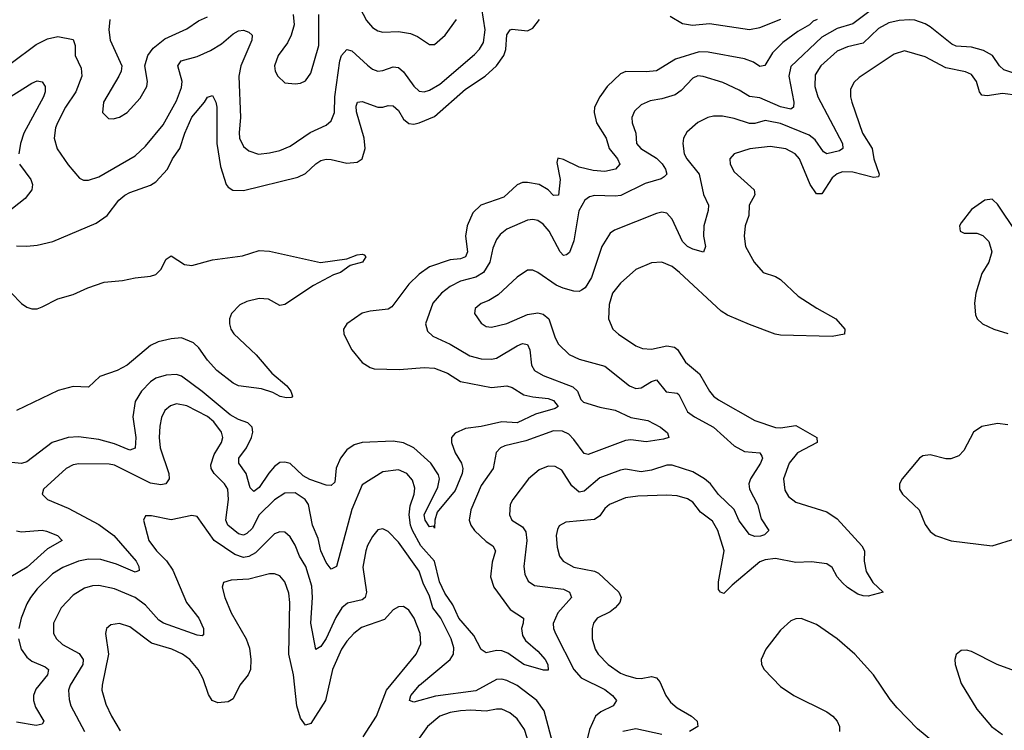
# Model space of a CAD drawing. Header units: inches. Extents: x 1843162 to 1959474, y 907081 to 1016326.
# Tile 419 of 656: x 1920243 to 1924057, y 945315 to 948069. Entities that reach past the tile are written whole.
import ezdxf

# ---------------------------------------------------------------- set-up
doc = ezdxf.new("R2010")
doc.units = ezdxf.units.IN
doc.header["$MEASUREMENT"] = 0
doc.layers.add('B9924', color=7, linetype='Continuous')

msp = doc.modelspace()

# ---------------------------------------------------------------- linework, layer by layer
at = {"layer": 'B9924', "color": 5}
for points, elevation in [([(1921510, 948211.8), (1921586.9, 948066.9), (1921610, 948039.7), (1921630, 948026.4), (1921650, 948021.5), (1921710, 948023), (1921756.1, 948016.1), (1921783.8, 948003.8), (1921830, 947972.9), (1921850, 947973.1), (1921891.2, 948008.8), (1921935, 948070)], 560), ([(1920210, 947901.3), (1920306.2, 947973.8), (1920350, 947995.1), (1920390, 948003.9), (1920450, 947992.2), (1920458.2, 947970), (1920458, 947930), (1920481.4, 947881.4), (1920483.8, 947850), (1920460.6, 947790), (1920420.9, 947730), (1920388.9, 947670), (1920381.5, 947650), (1920376.3, 947610), (1920388.4, 947568.4), (1920430, 947506.3), (1920474.8, 947454.8), (1920490, 947447.2), (1920510, 947447.9), (1920550, 947460.6), (1920690, 947541.6), (1920730, 947579.7), (1920798.7, 947661.3), (1920850, 947755.2), (1920870, 947806.4), (1920872.3, 947830), (1920855, 947890), (1920868, 947910), (1920930, 947926.7), (1920981.8, 947950), (1921024.7, 947975.3), (1921070, 948014.8), (1921090, 948026.4), (1921110, 948029.4), (1921130, 948021.6), (1921143.6, 948010), (1921141.7, 947990), (1921099.8, 947890), (1921091.7, 947850), (1921098.8, 947690), (1921092.4, 947632.4), (1921094.3, 947610), (1921110, 947577.4), (1921130, 947560.9), (1921168.4, 947548.4), (1921210, 947553), (1921250, 947562.3), (1921290, 947579.3), (1921367.9, 947632.1), (1921430, 947660.2), (1921450, 947677.7), (1921461.8, 947710), (1921464, 947770), (1921482.8, 947910), (1921490, 947930.3), (1921510, 947954.3), (1921530, 947949.1), (1921590, 947892.7), (1921610, 947877.7), (1921630, 947870.2), (1921650, 947872.3), (1921690, 947886.3), (1921710, 947883.9), (1921730, 947867.8), (1921770, 947811.2), (1921790, 947791.8), (1921810, 947789.4), (1921830, 947795.6), (1921870, 947819.6), (1922005.1, 947934.9), (1922024.4, 947955.6), (1922039.2, 947980.8), (1922045.7, 948030), (1922033.2, 948113.2)], 540), ([(1923547.9, 948112.1), (1923470, 948053), (1923410, 948035.3), (1923350, 948002.2), (1923230, 947887.6), (1923222.1, 947850), (1923241.5, 947750), (1923240.7, 947730), (1923230, 947723), (1923190, 947732), (1923110, 947766.7), (1923070, 947771.1), (1923030, 947796.3), (1922966.2, 947826.2), (1922890, 947849.8), (1922870, 947851.3), (1922850, 947843.1), (1922805.1, 947794.9), (1922781.9, 947778.1), (1922730, 947762.2), (1922684.6, 947755.4), (1922650, 947739.8), (1922624.6, 947715.4), (1922613.8, 947690), (1922615.4, 947670), (1922629.4, 947630), (1922632.4, 947590), (1922649.3, 947570), (1922710, 947532.3), (1922731, 947511), (1922744.5, 947490), (1922749.2, 947470.8), (1922739.6, 947460.4), (1922727.6, 947452.4), (1922665.5, 947434.5), (1922571.5, 947388.5), (1922550, 947385.3), (1922470, 947388.5), (1922450, 947382.2), (1922432.4, 947370), (1922408.8, 947328.8), (1922390, 947212.8), (1922373, 947167), (1922361.5, 947158.5), (1922350, 947155.5), (1922336.8, 947170), (1922294.1, 947250), (1922270, 947277), (1922250, 947290.6), (1922230, 947295.2), (1922210, 947292.1), (1922130, 947257), (1922103.7, 947236.3), (1922090, 947217.7), (1922075.7, 947184.3), (1922064.2, 947130), (1922039.5, 947090), (1922010, 947071.8), (1921950, 947055.4), (1921910, 947035), (1921877.3, 947010), (1921843.6, 946970), (1921814.4, 946890), (1921822.3, 946862.3), (1921843.1, 946843.1), (1921910, 946811.6), (1921986.4, 946766.4), (1922030, 946755.1), (1922070, 946753.5), (1922090, 946757.3), (1922170, 946805.4), (1922190, 946813.8), (1922210, 946810.2), (1922218.8, 946790), (1922225.4, 946730), (1922237.4, 946710), (1922270.2, 946690), (1922386.1, 946646.1), (1922404.2, 946630), (1922417.1, 946597.1), (1922426.8, 946586.8), (1922490, 946567.3), (1922550, 946555.4), (1922610, 946527.1), (1922676.1, 946516.1), (1922725.7, 946490), (1922752, 946468), (1922757.1, 946450), (1922736.8, 946443.2), (1922670, 946433.3), (1922610, 946440.8), (1922590, 946438.1), (1922444.5, 946384.5), (1922430, 946387.3), (1922390, 946442.4), (1922370, 946462.5), (1922345.8, 946474.2), (1922310, 946475.8), (1922202.9, 946437.1), (1922122.2, 946417.8), (1922105.3, 946410), (1922088.7, 946391.3), (1922077, 946330), (1922030, 946264.4), (1921990.2, 946170), (1921983.6, 946130), (1921990.2, 946110), (1922004.7, 946090), (1922050, 946046.3), (1922076, 946030), (1922086.2, 946010), (1922072.7, 945967.3), (1922066.5, 945910), (1922079, 945870), (1922143.2, 945783.2), (1922193.8, 945750), (1922193.2, 945730), (1922186.6, 945710), (1922190, 945682), (1922202.5, 945662.5), (1922250, 945621.8), (1922278.6, 945590), (1922288.9, 945570), (1922290, 945547.6), (1922272.5, 945547.5), (1922195.4, 945570), (1922133.3, 945613.3), (1922110, 945623.1), (1922090, 945624.6), (1922050, 945614.8), (1922030, 945628.2), (1922002.3, 945682.3), (1921943.5, 945750), (1921921, 945801), (1921890, 945847.1), (1921868.9, 945890), (1921849.9, 945969.9), (1921797.1, 946030), (1921765, 946090), (1921756.9, 946110), (1921751.1, 946150), (1921755.3, 946184.7), (1921770.8, 946230), (1921773.5, 946253.5), (1921764.3, 946284.3), (1921743.1, 946310), (1921710, 946324.3), (1921650, 946316.3), (1921570, 946266.4), (1921529.1, 946170.9), (1921470, 945949.3), (1921450, 945939.6), (1921430, 945965.7), (1921408.8, 946010), (1921398.8, 946058.8), (1921376.7, 946110), (1921361.6, 946190), (1921349, 946210), (1921310, 946234.8), (1921270, 946233.5), (1921230, 946208.2), (1921170, 946150.5), (1921142.8, 946097.2), (1921122.5, 946077.5), (1921110, 946071.5), (1921090, 946077.1), (1921049.7, 946109.7), (1921040.8, 946130), (1921052.1, 946210), (1921049.1, 946249.1), (1921036.1, 946270), (1920995.9, 946310), (1920984.7, 946330), (1920983.7, 946343.7), (1920996, 946384), (1921024.9, 946430), (1921029.2, 946450), (1921024.2, 946470), (1920994.3, 946510), (1920970, 946531.7), (1920890, 946573.1), (1920850, 946579.9), (1920827.1, 946572.9), (1920805.3, 946554.7), (1920792.3, 946527.7), (1920786.1, 946493.9), (1920783.4, 946450), (1920787.2, 946410), (1920820.5, 946310), (1920821.5, 946290), (1920809.3, 946270.7), (1920790, 946266.4), (1920750, 946273.5), (1920610, 946343.2), (1920590, 946347.1), (1920472.5, 946347.5), (1920450, 946343.7), (1920423.2, 946330), (1920334.9, 946250), (1920330.4, 946230), (1920350.4, 946210), (1920430, 946175.5), (1920550, 946112.4), (1920607.4, 946070), (1920694.4, 945970), (1920704.2, 945950), (1920705.5, 945934.5), (1920690, 945928.2), (1920618.4, 945958.4), (1920556.5, 945976.5), (1920510, 945977.9), (1920470, 945970.8), (1920410, 945946.1), (1920370, 945920.8), (1920310, 945862.9), (1920284.1, 945830), (1920270, 945805.4), (1920249, 945750), (1920239.8, 945710)], 540), ([(1920591.8, 948070), (1920588.6, 948030), (1920593.7, 947990), (1920638.2, 947890), (1920636.5, 947870), (1920627.2, 947850), (1920567.1, 947750), (1920563.1, 947710), (1920586.5, 947686.5), (1920604.9, 947684.9), (1920630, 947691.6), (1920658.9, 947710), (1920710, 947764.6), (1920735.3, 947810), (1920737.8, 947830), (1920727.8, 947890), (1920738.9, 947930), (1920760.5, 947959.5), (1920805, 947995), (1920890, 948034.3), (1920935.6, 948064.4), (1920970, 948080.6)], 560), ([(1921302.2, 948090), (1921306, 948050), (1921295, 948010), (1921280, 947980), (1921243.9, 947930), (1921230.3, 947890), (1921232.2, 947870), (1921243.1, 947850), (1921270, 947824.4), (1921310, 947820.3), (1921330, 947823.1), (1921350, 947832.4), (1921370, 947861.6), (1921401.2, 947970), (1921401.3, 948090)], 560), ([(1922763.2, 948083.2), (1922810, 948054.2), (1922848.7, 948048.7), (1922915, 948055), (1923070, 948031.8), (1923110, 948038.8), (1923191.4, 948071.4)], 520), ([(1923331.5, 948070), (1923315.9, 948064.1), (1923302.3, 948050), (1923256.5, 948023.5), (1923199.6, 947980.4), (1923159.2, 947940.8), (1923128.7, 947891.3), (1923110, 947888.5), (1923084.8, 947904.8), (1923050, 947918.1), (1922910, 947943.5), (1922874.8, 947945.2), (1922783.1, 947916.9), (1922710, 947871.5), (1922670, 947866.7), (1922591.1, 947868.9), (1922570, 947859.2), (1922518.7, 947810), (1922489.6, 947770), (1922470.1, 947730), (1922468.1, 947710), (1922476.8, 947670), (1922514.3, 947610), (1922526.4, 947570), (1922558.8, 947530), (1922567.5, 947510), (1922551.4, 947490), (1922510, 947481.6), (1922464.7, 947484.7), (1922410, 947497.8), (1922350, 947527.4), (1922327.1, 947532.9), (1922323.9, 947516.1), (1922336.6, 947450), (1922330, 947389.7), (1922310, 947387.6), (1922289.9, 947410), (1922254.5, 947430), (1922210, 947438.7), (1922190, 947438.2), (1922170, 947429.8), (1922118, 947382), (1922029.2, 947350.8), (1921998.7, 947321.3), (1921975.8, 947270), (1921970.1, 947230), (1921977.1, 947170), (1921969.6, 947150.4), (1921950, 947142.4), (1921910, 947139.1), (1921830, 947111.1), (1921790, 947082.9), (1921750, 947044.4), (1921684.2, 946955.8), (1921670, 946947.7), (1921600.3, 946939.7), (1921570, 946931.4), (1921510.3, 946890), (1921497.7, 946870), (1921499, 946850), (1921529.1, 946790), (1921570, 946741.2), (1921600.8, 946720.8), (1921616.6, 946716.6), (1921713.6, 946713.6), (1921810, 946721.7), (1921850, 946719.1), (1921899.7, 946699.7), (1921950, 946667.2), (1922070, 946644.2), (1922130.1, 946650.1), (1922150, 946643.2), (1922195.8, 946615.8), (1922230, 946607.3), (1922290, 946601), (1922310, 946593.4), (1922328.8, 946570), (1922317.6, 946562.4), (1922240.3, 946539.7), (1922170, 946507.1), (1922110, 946510.6), (1922030, 946492.1), (1921970, 946484.9), (1921930, 946466.1), (1921915.9, 946450), (1921915, 946430), (1921930, 946391.1), (1921954.3, 946350), (1921959.4, 946330), (1921957, 946310), (1921930, 946245), (1921860, 946160), (1921850.7, 946130), (1921850, 946098), (1921846, 946106), (1921830, 946104.2), (1921813.6, 946130), (1921809.6, 946150), (1921862.8, 946257.2), (1921869.2, 946290), (1921865.8, 946305.8), (1921835, 946350), (1921770, 946409.9), (1921730, 946429), (1921690, 946435.6), (1921570, 946430.4), (1921538.9, 946421.1), (1921510, 946401.6), (1921485.6, 946370), (1921469, 946331), (1921463.6, 946276.4), (1921450, 946263.2), (1921430, 946264.9), (1921366.7, 946286.7), (1921341.4, 946301.4), (1921290, 946348.8), (1921270, 946354.6), (1921250, 946353.1), (1921230, 946337.6), (1921208.3, 946311.7), (1921170, 946255.5), (1921150, 946240.7), (1921135.4, 946255.4), (1921119.9, 946310), (1921091.1, 946350), (1921092.1, 946370), (1921122, 946410), (1921141.1, 946450), (1921146.4, 946470), (1921143, 946490), (1921126.8, 946506.8), (1921090, 946519.9), (1921058.1, 946538.1), (1920950, 946627.6), (1920870, 946687), (1920850, 946693.6), (1920810, 946691.1), (1920770, 946679.9), (1920750, 946665.4), (1920714.7, 946630), (1920689.6, 946590), (1920680.6, 946530), (1920693.2, 946450), (1920690, 946408.7), (1920670, 946400.5), (1920610, 946425.7), (1920550, 946442.3), (1920470, 946451.9), (1920430, 946450.4), (1920369.2, 946430), (1920270, 946355), (1920250, 946349.4), (1920184, 946356)], 520), ([(1920230, 947192.9), (1920270, 947192), (1920310, 947195.8), (1920370.8, 947209.2), (1920538.8, 947281.2), (1920581.6, 947310), (1920626.9, 947370), (1920650, 947388.9), (1920670, 947400.1), (1920750, 947427.7), (1920770, 947440.6), (1920815.2, 947490), (1920834.8, 947530), (1920862.6, 947570), (1920882, 947630), (1920910, 947691.8), (1920959.3, 947750), (1920970, 947768.7), (1920990, 947775.8), (1921003.2, 947750), (1921007, 947730), (1921005.9, 947590), (1921020.5, 947500.5), (1921043, 947430), (1921050, 947419.7), (1921068.9, 947408.9), (1921110, 947406.7), (1921320.8, 947459.2), (1921350, 947473.1), (1921390, 947511.3), (1921410, 947523.4), (1921430, 947528.6), (1921450, 947528), (1921510, 947513.9), (1921550, 947516.9), (1921570, 947530.4), (1921581.5, 947570), (1921577.4, 947610), (1921547.6, 947712.4), (1921545.9, 947734.1), (1921550.8, 947749.2), (1921570, 947752.5), (1921630, 947730.7), (1921650, 947730.8), (1921670, 947737.2), (1921690, 947735.3), (1921710, 947717.8), (1921730, 947683.2), (1921750, 947666.8), (1921770, 947665), (1921790, 947669.6), (1921850, 947694.4), (1921970, 947799.6), (1922045.7, 947850), (1922090, 947890.8), (1922118.3, 947930), (1922125.5, 947954.5), (1922129.9, 948010.1), (1922143.1, 948030), (1922150, 948033.3), (1922210, 948026.8), (1922230, 948036.1), (1922256.1, 948070)], 520), ([(1924128.2, 947850), (1924055.5, 947875.5), (1924038.8, 947890), (1924011.4, 947930), (1923975.7, 947950), (1923930, 947962.5), (1923870, 947967.2), (1923854, 947974), (1923770, 948042), (1923750, 948052.8), (1923710, 948067.2), (1923690, 948068.9), (1923650, 948066.1), (1923610, 948057.2), (1923570, 948035.9), (1923510, 947977.8), (1923450, 947964.3), (1923410, 947947.6), (1923346.3, 947890), (1923324.9, 947855.1), (1923323.1, 947810), (1923334.3, 947770), (1923430.1, 947590), (1923430.9, 947570), (1923418.7, 947561.3), (1923368.9, 947548.9), (1923356.7, 947556.7), (1923324.2, 947604.2), (1923301.5, 947621.5), (1923190, 947666.5), (1923143.3, 947676.7), (1923130, 947678.1), (1923090, 947667), (1923070, 947666.6), (1923010, 947686.7), (1922964.7, 947695.3), (1922930, 947694.9), (1922908.5, 947690), (1922870, 947670.6), (1922826.7, 947633.3), (1922814.5, 947610), (1922811.7, 947590), (1922817.4, 947550), (1922826.5, 947530), (1922874.3, 947470), (1922891.6, 947391.6), (1922911.3, 947350), (1922910.2, 947330), (1922892.7, 947270), (1922891.5, 947230), (1922899.1, 947190), (1922891.4, 947168.6), (1922850, 947180.3), (1922830, 947190.8), (1922810.8, 947210), (1922770, 947296.3), (1922750, 947319.8), (1922730, 947322.8), (1922710, 947318.5), (1922547, 947253), (1922530, 947242), (1922497.4, 947190), (1922458.3, 947070), (1922433.8, 947030), (1922419.6, 947020.4), (1922410, 947016), (1922390, 947016.9), (1922348.4, 947028.4), (1922320.8, 947040.8), (1922250, 947089.8), (1922230, 947098.9), (1922210, 947098.9), (1922170, 947070.9), (1922096.9, 947003.1), (1922059.6, 946980.4), (1922030.9, 946969.1), (1922006.7, 946950), (1922005.2, 946930), (1922030, 946893.1), (1922050, 946880.2), (1922070, 946878), (1922130, 946891.6), (1922210, 946927.1), (1922250, 946932.5), (1922270, 946928.1), (1922292.5, 946910), (1922316.7, 946836.7), (1922330, 946811.6), (1922371.2, 946771.2), (1922410, 946754), (1922510, 946726.4), (1922604.4, 946650), (1922630, 946639.4), (1922650, 946642.4), (1922690, 946667.5), (1922710, 946673.2), (1922747.4, 946627.4), (1922790, 946621.4), (1922796.6, 946616.6), (1922830.2, 946550), (1922856.5, 946530), (1922929.8, 946489.8), (1923010, 946418), (1923050, 946396.2), (1923110.1, 946390.1), (1923117.9, 946377.9), (1923119.8, 946370), (1923112.8, 946350), (1923073.5, 946290), (1923066.9, 946270), (1923070.1, 946250), (1923101.2, 946190), (1923115, 946135), (1923144.9, 946090), (1923128, 946072), (1923112.4, 946067.6), (1923090, 946066.1), (1923070, 946073.7), (1923030, 946127.1), (1923011, 946171), (1922949.4, 946229.4), (1922919.3, 946270), (1922896.1, 946290), (1922850, 946316.7), (1922770, 946342.7), (1922750, 946342.5), (1922690, 946323.6), (1922650, 946316.7), (1922590, 946326.5), (1922570, 946323.8), (1922490, 946293.5), (1922430, 946242), (1922410, 946237.4), (1922381.9, 946261.9), (1922342.9, 946322.9), (1922317.6, 946337.6), (1922290, 946339.1), (1922255, 946325), (1922214.4, 946290), (1922152.9, 946210), (1922142.2, 946190), (1922140.6, 946150), (1922149.3, 946130), (1922190, 946104.2), (1922204.1, 946084.1), (1922207.2, 946050), (1922195.9, 945950), (1922199.8, 945919.8), (1922212.5, 945892.5), (1922236.4, 945876.4), (1922350, 945861.6), (1922373.1, 945850), (1922380.6, 945830), (1922327.3, 945770), (1922308.9, 945728.9), (1922310.1, 945710), (1922318.3, 945690), (1922390, 945551.2), (1922417.9, 945517.9), (1922510, 945473.7), (1922539.8, 945450), (1922555.2, 945430), (1922542, 945410), (1922493.7, 945386.3), (1922473.4, 945370), (1922450, 945318.5), (1922438, 945270)], 560), ([(1924110, 947775), (1924050, 947783.2), (1923990, 947773.8), (1923970, 947776.4), (1923961.1, 947790), (1923949.8, 947830), (1923930, 947856.8), (1923907.1, 947867.1), (1923830, 947883.4), (1923750, 947925.2), (1923670, 947948.4), (1923630, 947935.8), (1923495.3, 947844.7), (1923474.5, 947825.5), (1923461.5, 947798.5), (1923461.3, 947770), (1923466.6, 947750), (1923507.9, 947630), (1923544.7, 947570), (1923552.1, 947530), (1923572.8, 947470), (1923570, 947460.9), (1923550, 947457.1), (1923470, 947479), (1923430, 947479.2), (1923410, 947472.4), (1923390, 947456.1), (1923350, 947394.4), (1923330, 947394.6), (1923304.3, 947430), (1923264.1, 947530), (1923247.4, 947550), (1923210, 947569.1), (1923150, 947578.5), (1923070.9, 947569.1), (1923010.6, 947550), (1922993.7, 947530), (1922995.6, 947510), (1923010, 947479.5), (1923087.6, 947410), (1923090.2, 947390), (1923068.6, 947350), (1923067.8, 947310), (1923053.7, 947270), (1923048.6, 947230), (1923055, 947190), (1923087.7, 947130), (1923122.7, 947090), (1923170, 947074), (1923190, 947062), (1923258, 946998), (1923330.6, 946950.6), (1923404, 946910), (1923439.6, 946870), (1923438.4, 946850), (1923390, 946841.6), (1923190, 946846.8), (1923169.7, 946850), (1923070, 946887.5), (1922984.3, 946924.3), (1922959.7, 946939.7), (1922799.3, 947090), (1922770, 947112.2), (1922730, 947129.8), (1922690, 947126.4), (1922630, 947101), (1922570, 947048.7), (1922538.7, 947010), (1922526, 946966), (1922524, 946910), (1922541.1, 946870), (1922562, 946850), (1922630, 946804.7), (1922655.2, 946795.2), (1922690, 946792.7), (1922750, 946805.3), (1922779.7, 946799.7), (1922791.4, 946791.4), (1922821.9, 946741.9), (1922876.4, 946696.4), (1922915.5, 946630), (1922930.6, 946610.6), (1922950, 946595.3), (1923090, 946515.8), (1923170, 946488.4), (1923190, 946487.3), (1923250, 946496.8), (1923330.3, 946450), (1923332.2, 946430), (1923256.3, 946390), (1923223.5, 946350), (1923202, 946290), (1923206.3, 946246.3), (1923221.6, 946221.6), (1923250, 946198.6), (1923370, 946162.3), (1923410, 946134.4), (1923505.1, 946030), (1923515.9, 946010), (1923514.2, 945970), (1923521.2, 945930), (1923547.8, 945887.8), (1923587.3, 945850), (1923530, 945835.2), (1923510, 945836.1), (1923490, 945843), (1923450, 945868.2), (1923430, 945887.1), (1923409.9, 945910), (1923390, 945945.6), (1923370, 945959.9), (1923310, 945968.5), (1923250, 945965.9), (1923170, 945980.6), (1923130, 945976.2), (1923110, 945968.5), (1923002.2, 945877.8), (1922970, 945844.8), (1922958, 945850), (1922950, 945861.2), (1922949.9, 945890), (1922971.6, 946010), (1922947.7, 946090), (1922926.1, 946126.1), (1922880.6, 946160.6), (1922850, 946199), (1922830, 946212.5), (1922790, 946223.4), (1922750, 946226.4), (1922637.3, 946222.7), (1922590, 946216.2), (1922527.1, 946190), (1922510, 946175.3), (1922490, 946146.8), (1922470, 946131.9), (1922358.6, 946121.4), (1922332.9, 946107.1), (1922326.1, 946093.9), (1922321.4, 946070), (1922324.4, 946024.4), (1922334, 945990), (1922348, 945970), (1922390, 945947.5), (1922470, 945931.6), (1922484.5, 945924.5), (1922563.2, 945850), (1922572.7, 945830), (1922567, 945810), (1922549.3, 945790), (1922530, 945774), (1922480.2, 945750), (1922465.5, 945730), (1922460.2, 945710), (1922460.9, 945670), (1922472.4, 945630), (1922483.8, 945610), (1922522.7, 945570), (1922570, 945537), (1922590, 945528.3), (1922630, 945516.6), (1922650, 945515.6), (1922690, 945523.8), (1922710, 945517.9), (1922722.6, 945502.6), (1922746.2, 945450), (1922763.8, 945423.8), (1922790, 945401.5), (1922845.2, 945370), (1922867.7, 945350), (1922870, 945329.8), (1922837.6, 945310)], 580), ([(1920171.5, 947748.5), (1920290, 947823.5), (1920310, 947832.1), (1920330, 947828.5), (1920341.3, 947810), (1920341.8, 947790), (1920335.1, 947770), (1920258.5, 947630), (1920245.4, 947590), (1920239.2, 947550)], 520), ([(1920241.8, 947510), (1920286.4, 947450), (1920291.8, 947430), (1920289.4, 947410), (1920264.2, 947375.8), (1920190, 947318)], 520), ([(1924104, 947244), (1924030, 947354), (1924014, 947370), (1924010, 947373.2), (1923982, 947370), (1923930, 947333.2), (1923890, 947282), (1923884, 947270), (1923886, 947250), (1923901.4, 947241.4), (1923950, 947242), (1923973.4, 947233.4), (1923997.3, 947210), (1924008, 947170), (1923997.1, 947130), (1923970, 947085.2), (1923946.3, 947010), (1923941.1, 946970), (1923945.5, 946925.5), (1923952.4, 946910), (1923973, 946890), (1924016.3, 946870), (1924070, 946852.4)], 620), ([(1920210, 947011.1), (1920250, 946968.9), (1920270, 946955), (1920290, 946948.3), (1920310, 946949), (1920330, 946955.8), (1920390, 946987.8), (1920450, 947004.2), (1920506.6, 947030), (1920570, 947051.8), (1920641.7, 947058.3), (1920690, 947069.3), (1920750, 947075.2), (1920770, 947082.2), (1920790, 947100.9), (1920810, 947141.3), (1920830, 947154), (1920880.9, 947120.9), (1920910, 947116.1), (1920990, 947138.7), (1921105.4, 947154.6), (1921170, 947174.9), (1921210, 947171.8), (1921408.6, 947128.6), (1921510, 947142), (1921550, 947157.6), (1921570, 947160.5), (1921577.3, 947157.3), (1921584, 947150), (1921570.4, 947130), (1921523.4, 947116.6), (1921485.5, 947090), (1921459, 947081), (1921381.2, 947038.8), (1921270, 946964.9), (1921250, 946961.8), (1921206.4, 946986.4), (1921170, 946989.2), (1921123.3, 946976.7), (1921096.1, 946963.9), (1921063.5, 946930), (1921055.9, 946910), (1921055.3, 946890), (1921060.6, 946870), (1921071.8, 946851.8), (1921158.3, 946770), (1921219, 946699), (1921278, 946650), (1921293.7, 946630), (1921299.1, 946610), (1921295.1, 946604.9), (1921276.7, 946603.3), (1921251.6, 946608.4), (1921224, 946624), (1921179.1, 946639.1), (1921090, 946650.6), (1921070, 946660.5), (1921006.8, 946710), (1920970, 946749.9), (1920937.2, 946797.2), (1920916.6, 946816.6), (1920870, 946835.8), (1920830, 946832.9), (1920779.6, 946820.4), (1920750, 946806.1), (1920659, 946730), (1920620.4, 946710), (1920553.7, 946686.3), (1920510, 946644.4), (1920450, 946647.7), (1920391.6, 946631.6), (1920230, 946554.5)], 480), ([(1924070, 946498.8), (1924030, 946503.9), (1923970, 946492.3), (1923937.6, 946470), (1923900.2, 946399.8), (1923881.4, 946378.6), (1923850, 946366.6), (1923830, 946367), (1923770, 946382.5), (1923741.6, 946378.4), (1923727.9, 946370), (1923661.3, 946290), (1923650.4, 946270), (1923650.4, 946250), (1923662.6, 946230), (1923726.9, 946170), (1923750, 946112.2), (1923770, 946084.9), (1923790.5, 946070), (1923850.8, 946049.2), (1924010.2, 946030.2), (1924102, 946058)], 620), ([(1922311.7, 945250), (1922274.4, 945390), (1922246.3, 945430), (1922170, 945488.3), (1922130, 945508.2), (1922110, 945513.2), (1922090, 945511.5), (1922010, 945468.5), (1921853.1, 945446.9), (1921770, 945424.5), (1921752.7, 945430), (1921757.7, 945450), (1921791.6, 945490), (1921909.8, 945590), (1921922.7, 945610), (1921925, 945635), (1921914.3, 945670), (1921874.8, 945750), (1921843.7, 945790), (1921830, 945835.3), (1921805.5, 945885.5), (1921790, 945931.4), (1921710, 946044.8), (1921670, 946085.7), (1921650, 946096.3), (1921630, 946091.5), (1921610, 946066.3), (1921590, 946031.6), (1921583.2, 946010), (1921572.3, 945947.7), (1921586.9, 945850), (1921581.6, 945830), (1921570, 945820.7), (1921512.7, 945807.3), (1921491, 945789), (1921467.7, 945752.3), (1921430, 945670.6), (1921410, 945639.8), (1921390, 945627.8), (1921371.1, 945730), (1921376.9, 945830), (1921374.2, 945874.2), (1921350.7, 945950), (1921327.2, 945990), (1921310, 946032), (1921290, 946064.8), (1921270, 946082.5), (1921250, 946084.2), (1921230, 946076.5), (1921156.7, 946003.3), (1921130, 945989.2), (1921110, 945985.2), (1921076.1, 945996.1), (1920996.4, 946050), (1920930, 946143.5), (1920910, 946147.9), (1920830, 946131.1), (1920753.7, 946146.3), (1920730, 946146), (1920722, 946130), (1920743.5, 946050), (1920772.6, 946010), (1920811.6, 945971.6), (1920836, 945936), (1920889.6, 945810), (1920937.2, 945750), (1920954.6, 945710), (1920955.2, 945684.8), (1920950, 945681.1), (1920930, 945683.2), (1920799.3, 945730), (1920782, 945742), (1920730, 945800.4), (1920690, 945829.4), (1920610, 945863.6), (1920550, 945875.8), (1920525.3, 945874.7), (1920494.3, 945865.7), (1920450, 945838.6), (1920403.8, 945790), (1920373.9, 945730), (1920374.3, 945690), (1920385.4, 945670), (1920408.1, 945648.1), (1920473, 945613), (1920488.8, 945590), (1920487.3, 945570), (1920438.6, 945490), (1920432.5, 945470), (1920433.9, 945433.9), (1920441.1, 945410), (1920493.9, 945310)], 560), ([(1920230, 946087.5), (1920250, 946083.6), (1920330, 946090.1), (1920346.9, 946086.9), (1920388.8, 946070), (1920408, 946050), (1920350, 946018.9), (1920272.1, 945947.9), (1920208.2, 945910)], 520), ([(1921573.8, 945290), (1921625, 945370), (1921664, 945470), (1921778.6, 945610), (1921796.5, 945650), (1921793.6, 945690), (1921770.6, 945750), (1921750, 945780.4), (1921730, 945795.1), (1921710, 945794), (1921690, 945781.7), (1921655.5, 945744.5), (1921566.9, 945713.1), (1921537.2, 945690), (1921510, 945659.8), (1921490, 945629.8), (1921454, 945550), (1921427.8, 945430), (1921370, 945341.1), (1921350, 945334.3), (1921330, 945361.6), (1921316.9, 945410), (1921303.1, 945530), (1921284.9, 945610), (1921289.3, 945810), (1921285.9, 945845.9), (1921270.4, 945890.4), (1921250, 945913.8), (1921230, 945922), (1921210, 945921.4), (1921130, 945900.8), (1921062.5, 945897.5), (1921032.1, 945887.9), (1921027.4, 945870), (1921037.3, 945830), (1921061.6, 945770), (1921120.7, 945670), (1921132.7, 945632.7), (1921138.5, 945590), (1921136.3, 945550), (1921128.5, 945530), (1921096.2, 945490), (1921070, 945436.9), (1921050, 945425), (1921010, 945420.9), (1920989, 945430), (1920973.8, 945453.8), (1920953.9, 945513.9), (1920934.7, 945550), (1920901.5, 945590), (1920873.8, 945610), (1920832.6, 945630), (1920753.3, 945653.3), (1920670, 945716.5), (1920630, 945728.7), (1920596.1, 945723.9), (1920579.5, 945710), (1920575.2, 945690), (1920587.3, 945610), (1920562.1, 945490), (1920561.6, 945470), (1920575.9, 945415.9), (1920598, 945370), (1920632.5, 945312.5)], 580), ([(1923855.6, 945210), (1923720.5, 945320.5), (1923641.9, 945401.9), (1923614.4, 945434.4), (1923550, 945529.8), (1923478.2, 945610), (1923410, 945669.8), (1923330, 945725.6), (1923270, 945748.5), (1923250, 945747.1), (1923230, 945738.9), (1923190, 945703), (1923132.9, 945630), (1923114.6, 945590), (1923116.5, 945570), (1923127, 945550), (1923190, 945484.7), (1923242, 945450), (1923370, 945387), (1923393, 945370), (1923409.3, 945350), (1923418.4, 945330), (1923418.8, 945310)], 620), ([(1920238, 945670), (1920248.2, 945630), (1920270, 945599), (1920290, 945583.5), (1920341.5, 945561.5), (1920354, 945550), (1920350.1, 945530), (1920305.9, 945474.1), (1920296.2, 945450), (1920296.4, 945430), (1920304, 945404), (1920336.9, 945350), (1920330, 945338.4), (1920306.1, 945333.9), (1920230, 945346.9)], 540), ([(1924110, 945539.9), (1924029.4, 945569.4), (1923930, 945619.8), (1923910, 945625.3), (1923890, 945624), (1923870, 945609.2), (1923865.2, 945590), (1923866.5, 945570), (1923890, 945496.4), (1923950, 945397), (1924007.7, 945330), (1924050, 945299.3)], 620), ([(1922220.6, 945250), (1922197.9, 945317.9), (1922170, 945359.5), (1922142, 945382), (1922110, 945396.5), (1922090, 945397), (1922050, 945388.5), (1921990, 945393.1), (1921950, 945390.7), (1921910, 945383.5), (1921870.4, 945369.6), (1921822.3, 945330), (1921751.8, 945230)], 580), ([(1922730, 945299), (1922630, 945321.2), (1922578.9, 945310)], 580)]:
    msp.add_lwpolyline(points, dxfattribs=dict(at, elevation=elevation))

doc.saveas('drawing.dxf')
